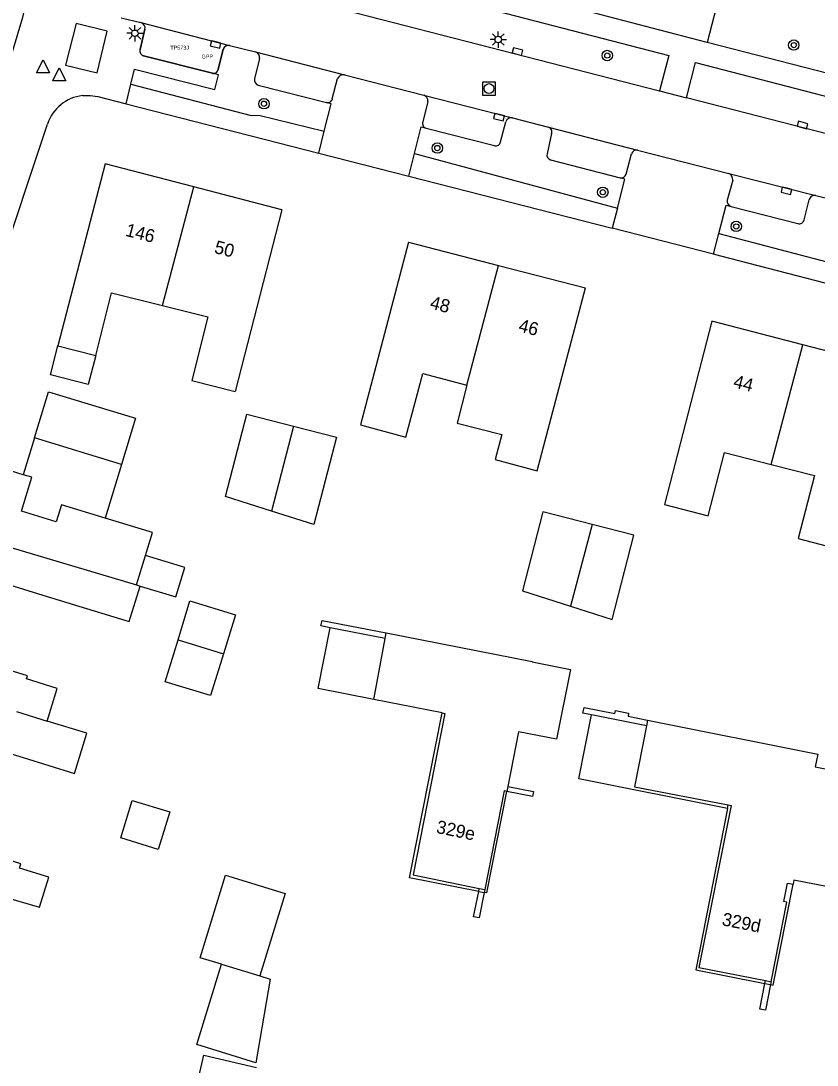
# Model space of a CAD drawing. Extents: x 131000 to 133014, y 396499 to 399001.
# Drawn here: x 132050.1 to 132111.1, y 396548 to 396627.9 of the extents above; entities that cross this region are included whole.
import ezdxf

# ---------------------------------------------------------------- set-up
doc = ezdxf.new("R2010")
doc.units = 0
for name, color, linetype in [('bp-anno-kenteken', 7, 'Continuous'), ('bp-grn-parkeervak', 7, 'Continuous'), ('gg-afsc-muur', 7, 'Continuous'), ('gg-anno-huisnummerreeks BGT', 7, 'Continuous'), ('gg-bbg-bijgebouw', 7, 'Continuous'), ('gg-bbg-gedigitaliseerde bebouwing', 7, 'Continuous'), ('gg-bbg-gedigitaliseerde bijgebouw', 7, 'Continuous'), ('gg-bbg-hoofdgebouw', 7, 'Continuous'), ('gg-bbg-luifel en loopbrug', 7, 'Continuous'), ('gg-bbg-onder overbouw', 7, 'Continuous'), ('gg-bbg-pand overbouw', 7, 'Continuous'), ('gg-bbg-tussenscheiding', 7, 'Continuous'), ('gg-knt-verharding', 7, 'Continuous'), ('gg-knt-verharding nz', 7, 'Continuous'), ('gt-symb-boom', 7, 'Continuous'), ('gt-symb-kolk', 7, 'Continuous'), ('gt-symb-lichtmast', 7, 'Continuous'), ('gt-symb-rioolschacht', 7, 'Continuous'), ('gt-symb-waterafsluiter', 7, 'Continuous'), ('kenmerkpunt gehandicapten parkeerplaats', 7, 'Continuous')]:
    doc.layers.add(name, color=color, linetype=linetype)

# ---------------------------------------------------------------- blocks, each defined once
blk = doc.blocks.new('gt0-BOOM')
at = {"layer": 'gt-symb-boom'}
for radius in [0.4, 0.2]:
    blk.add_circle((0, 0), radius, dxfattribs=at)
blk = doc.blocks.new('gt0-LMAST')
at = {"layer": 'gt-symb-lichtmast'}
for p, q in [((-0.182, 0.173), (-0.447, 0.438)), ((-0.005, 0.246), (-0.005, 0.621)), ((0.172, 0.173), (0.437, 0.438)), ((-0.255, -0.004), (-0.63, -0.004)), ((-0.182, -0.181), (-0.447, -0.446)), ((-0.005, -0.254), (-0.005, -0.629)), ((0.437, -0.446), (0.172, -0.181)), ((0.245, -0.004), (0.62, -0.004))]:
    blk.add_line(p, q, dxfattribs=at)
blk.add_circle((-0.005, -0.004), 0.25, dxfattribs=at)
blk = doc.blocks.new('gt0-KOLK')
at = {"layer": 'gt-symb-kolk'}
blk.add_lwpolyline([(0, 0), (0.375, 0), (0.375, 0.4), (-0.375, 0.4), (-0.375, 0), (0, 0)], dxfattribs=at)
blk = doc.blocks.new('gt0-RS')
at = {"layer": 'gt-symb-rioolschacht'}
blk.add_lwpolyline([(-0.5, -0.5), (0.5, -0.5), (0.5, 0.5), (-0.5, 0.5)], close=True, dxfattribs=at)
blk.add_circle((0, 0), 0.375, dxfattribs=at)
blk = doc.blocks.new('gt0-WAFSL')
at = {"layer": 'gt-symb-waterafsluiter'}
for p, q in [((-0.5, -0.333), (0, 0.667)), ((0, 0.667), (0.5, -0.333)), ((0.5, -0.333), (-0.5, -0.333))]:
    blk.add_line(p, q, dxfattribs=at)

msp = doc.modelspace()

# ---------------------------------------------------------------- linework, layer by layer
at = {"layer": 'bp-grn-parkeervak'}
for p, q in [((132059.259, 396625.739), (132059.633, 396627.291)), ((132059.319, 396627.803), (132066.108, 396626.059)), ((132065.629, 396625.763), (132065.228, 396624.204)), ((132064.806, 396623.919), (132059.532, 396625.268))]:
    msp.add_line(p, q, dxfattribs=at)
for centre, radius, start, end in [((132059.202, 396627.379), 0.44, 348.44833, 74.59169), ((132059.608, 396625.627), 0.367, 162.20175, 257.99294), ((132066.033, 396625.645), 0.421, 79.7528, 163.67552), ((132064.875, 396624.272), 0.36, 259.00667, 349.06001)]:
    msp.add_arc(centre, radius, start, end, dxfattribs=at)
at = {"layer": 'gg-afsc-muur'}
for p, q in [((132085.174, 396561.31), (132085.219, 396561.533)), ((132085.631, 396561.449), (132085.587, 396561.228)), ((132107.072, 396554.257), (132107.117, 396554.484)), ((132107.559, 396554.396), (132107.514, 396554.17))]:
    msp.add_line(p, q, dxfattribs=at)
for points in [[(132073.811, 396581.49), (132073.102, 396581.628), (132073.19, 396582.047), (132078.096, 396581.09)], [(132093.799, 396574.813), (132093.148, 396574.943), (132093.236, 396575.384), (132095.59, 396574.915), (132095.635, 396575.141), (132096.645, 396574.939), (132096.6, 396574.714), (132098.095, 396574.416)], [(132087.402, 396569.345), (132089.361, 396568.961), (132089.289, 396568.578), (132087.326, 396568.954)], [(132085.587, 396561.228), (132085.202, 396559.274), (132084.783, 396559.35), (132085.174, 396561.31)], [(132107.514, 396554.17), (132107.126, 396552.209), (132106.685, 396552.296), (132107.072, 396554.257)]]:
    msp.add_lwpolyline(points, dxfattribs=at)
at = {"layer": 'gg-bbg-bijgebouw'}
msp.add_line((132051.179, 396596.025), (132052.254, 396599.549), dxfattribs=at)
at = {"layer": 'gg-bbg-gedigitaliseerde bebouwing'}
msp.add_line((132050.318, 396593.202), (132048.508, 396593.757), dxfattribs=at)
for points in [[(132079.8, 396610.99), (132076.114, 396597.011), (132079.6, 396596.081), (132080.898, 396600.948), (132084.274, 396600.048)], [(132086.936, 396596.264), (132086.43, 396594.366), (132089.653, 396593.507), (132093.35, 396607.49)], [(132055.87, 396602.32), (132057.075, 396607.12), (132060.986, 396606.138)], [(132060.986, 396606.138), (132064.437, 396605.272), (132063.215, 396600.401), (132066.53, 396599.572)], [(132103.01, 396604.96), (132099.392, 396590.919), (132102.737, 396590.057), (132103.985, 396594.898), (132107.542, 396593.982)], [(132084.274, 396600.048), (132083.525, 396597.143), (132086.936, 396596.264)], [(132107.542, 396593.982), (132110.862, 396593.126), (132109.61, 396588.31)], [(132056.588, 396589.881), (132053.24, 396590.906), (132052.835, 396589.582), (132050.172, 396590.398), (132050.97, 396593.003), (132050.318, 396593.202)], [(132059.671, 396587.023), (132060.207, 396588.773), (132056.588, 396589.881)], [(132044.975, 396582.33), (132046.028, 396585.763), (132052.484, 396583.783)], [(132052.484, 396583.783), (132058.426, 396581.963), (132059.259, 396584.681)], [(132052.148, 396574.342), (132052.916, 396576.848), (132050.572, 396577.566), (132050.648, 396577.814), (132044.197, 396579.792)], [(132033.67, 396573.44), (132041.645, 396571.01), (132042.542, 396573.934), (132050.317, 396571.551)], [(132050.317, 396571.551), (132054.238, 396570.343), (132055.182, 396573.408), (132052.148, 396574.342)], [(132049.003, 396560.849), (132051.573, 396560.098), (132052.28, 396562.39), (132050.024, 396563.088), (132050.129, 396563.428), (132045.161, 396564.962), (132046.031, 396567.779), (132037.93, 396570.28)]]:
    msp.add_lwpolyline(points, dxfattribs=at)
at = {"layer": 'gg-bbg-gedigitaliseerde bijgebouw'}
for p, q in [((132057.842, 396593.992), (132051.179, 396596.025)), ((132062.161, 396580.553), (132065.639, 396579.487)), ((132065.479, 396555.738), (132068.42, 396554.837))]:
    msp.add_line(p, q, dxfattribs=at)
for points in [[(132052.254, 396599.549), (132058.917, 396597.515), (132057.842, 396593.992)], [(132069.312, 396590.421), (132065.794, 396591.54), (132067.418, 396597.841), (132071.006, 396596.916)], [(132071.006, 396596.916), (132074.286, 396596.071), (132072.564, 396589.386), (132069.312, 396590.421)], [(132093.849, 396589.388), (132090.072, 396590.361), (132088.513, 396584.311), (132092.195, 396583.139)], [(132092.195, 396583.139), (132095.389, 396582.123), (132097.049, 396588.563), (132093.849, 396589.388)], [(132059.259, 396584.681), (132062.002, 396583.844), (132062.691, 396586.102), (132059.671, 396587.023)], [(132062.161, 396580.553), (132063.076, 396583.536), (132066.553, 396582.47), (132065.639, 396579.487)], [(132060.65, 396564.524), (132057.781, 396565.402), (132058.66, 396568.271), (132061.528, 396567.393), (132060.65, 396564.524)], [(132065.479, 396555.738), (132063.868, 396556.232), (132065.805, 396562.551), (132070.356, 396561.156), (132068.42, 396554.837)], [(132067.967, 396546.62), (132067.452, 396543.693), (132063.184, 396544.685), (132064.133, 396548.766), (132068.18, 396547.825)]]:
    msp.add_lwpolyline(points, dxfattribs=at)
at = {"layer": 'gg-bbg-hoofdgebouw'}
for p, q in [((132070.11, 396613.47), (132063.384, 396615.225)), ((132070.11, 396613.47), (132066.53, 396599.572)), ((132079.8, 396610.99), (132086.686, 396609.211)), ((132086.686, 396609.211), (132093.35, 396607.49)), ((132109.982, 396603.151), (132103.01, 396604.96)), ((132052.97, 396603.07), (132055.87, 396602.32)), ((132078.018, 396580.673), (132078.096, 396581.09)), ((132077.145, 396576.003), (132078.018, 396580.673)), ((132082.38, 396574.969), (132077.145, 396576.003)), ((132098.095, 396574.416), (132098.009, 396573.974)), ((132087.402, 396569.345), (132087.326, 396568.954))]:
    msp.add_line(p, q, dxfattribs=at)
for points in [[(132063.384, 396615.225), (132056.58, 396617), (132052.97, 396603.07)], [(132109.61, 396588.31), (132112.93, 396587.44), (132116.58, 396601.44), (132109.982, 396603.151)], [(132078.096, 396581.09), (132089.268, 396578.91), (132089.262, 396578.881), (132092.192, 396578.289), (132091.136, 396572.952), (132088.218, 396573.53), (132087.402, 396569.345)], [(132098.095, 396574.416), (132111.114, 396571.82), (132110.919, 396570.839), (132114.302, 396570.165), (132112.579, 396561.521), (132109.298, 396562.169), (132109.236, 396561.855)], [(132098.009, 396573.974), (132097.106, 396569.319), (132104.259, 396567.925)]]:
    msp.add_lwpolyline(points, dxfattribs=at)
at = {"layer": 'gg-bbg-luifel en loopbrug'}
for p, q in [((132051.179, 396596.025), (132050.318, 396593.202)), ((132057.842, 396593.992), (132056.588, 396589.881)), ((132078.018, 396580.673), (132073.811, 396581.49)), ((132098.009, 396573.974), (132093.799, 396574.813))]:
    msp.add_line(p, q, dxfattribs=at)
for points in [[(132055.87, 396602.32), (132055.296, 396600.102), (132052.396, 396600.852), (132052.97, 396603.07)], [(132077.145, 396576.003), (132072.897, 396576.838), (132073.811, 396581.49)], [(132065.639, 396579.487), (132064.66, 396576.293), (132061.182, 396577.359), (132062.161, 396580.553)], [(132104.208, 396567.662), (132092.834, 396569.916), (132093.799, 396574.813)], [(132068.104, 396548.199), (132063.592, 396549.582), (132065.479, 396555.738)], [(132068.42, 396554.837), (132069.221, 396554.591), (132068.104, 396548.199)]]:
    msp.add_lwpolyline(points, dxfattribs=at)
at = {"layer": 'gg-bbg-onder overbouw'}
for p, q in [((132085.219, 396561.533), (132085.631, 396561.449)), ((132107.117, 396554.484), (132107.559, 396554.396))]:
    msp.add_line(p, q, dxfattribs=at)
for points in [[(132082.38, 396574.969), (132082.588, 396574.928), (132080.159, 396562.569), (132085.219, 396561.533)], [(132087.326, 396568.954), (132087.118, 396568.994), (132085.631, 396561.449)], [(132104.259, 396567.925), (132104.488, 396567.88), (132102.029, 396555.495), (132107.117, 396554.484)], [(132107.559, 396554.396), (132108.763, 396560.491), (132108.518, 396560.539), (132108.795, 396561.942), (132109.236, 396561.855)]]:
    msp.add_lwpolyline(points, dxfattribs=at)
at = {"layer": 'gg-bbg-pand overbouw'}
for p, q in [((132085.803, 396561.185), (132087.326, 396568.954)), ((132104.208, 396567.662), (132104.259, 396567.925)), ((132085.174, 396561.31), (132085.587, 396561.228)), ((132085.803, 396561.185), (132085.587, 396561.228)), ((132107.072, 396554.257), (132107.514, 396554.17))]:
    msp.add_line(p, q, dxfattribs=at)
for points in [[(132085.174, 396561.31), (132079.888, 396562.352), (132082.38, 396574.969)], [(132104.208, 396567.662), (132101.787, 396555.303), (132107.072, 396554.257)], [(132107.514, 396554.17), (132107.716, 396554.13), (132109.236, 396561.855)]]:
    msp.add_lwpolyline(points, dxfattribs=at)
at = {"layer": 'gg-bbg-tussenscheiding'}
for p, q in [((132060.986, 396606.138), (132063.384, 396615.225)), ((132084.274, 396600.048), (132086.686, 396609.211)), ((132107.542, 396593.982), (132109.982, 396603.151)), ((132071.006, 396596.916), (132069.312, 396590.421)), ((132038.926, 396590.738), (132058.979, 396584.764)), ((132093.849, 396589.388), (132092.195, 396583.139)), ((132058.979, 396584.764), (132059.671, 396587.023)), ((132058.979, 396584.764), (132059.259, 396584.681)), ((132049.806, 396575.065), (132052.148, 396574.342))]:
    msp.add_line(p, q, dxfattribs=at)
at = {"layer": 'gg-knt-verharding'}
for p, q in [((132071.124, 396629.753), (132099.016, 396622.577)), ((132103.632, 396630.084), (132102.666, 396626.291)), ((132102.666, 396626.291), (132092.676, 396628.881)), ((132057.819, 396628.179), (132059.319, 396627.803)), ((132059.633, 396627.291), (132059.259, 396625.739)), ((132065.228, 396624.204), (132065.629, 396625.763)), ((132066.108, 396626.059), (132068.1, 396625.57)), ((132194.772, 396602.425), (132102.666, 396626.291)), ((132059.532, 396625.268), (132064.806, 396623.919)), ((132068.397, 396625.051), (132068.002, 396623.506)), ((132073.971, 396621.969), (132074.375, 396623.518)), ((132074.893, 396623.799), (132080.962, 396622.249)), ((132068.283, 396623.025), (132073.515, 396621.679)), ((132099.016, 396622.577), (132101.072, 396622.045)), ((132058.183, 396621.589), (132072.931, 396617.811)), ((132081.268, 396621.755), (132080.889, 396620.197)), ((132127.659, 396615.195), (132101.072, 396622.045)), ((132043.881, 396595.174), (132052.18, 396620.04)), ((132086.851, 396618.666), (132087.257, 396620.208)), ((132087.753, 396620.505), (132090.515, 396619.789)), ((132081.141, 396619.726), (132086.39, 396618.383)), ((132090.746, 396619.306), (132090.405, 396617.762)), ((132072.931, 396617.811), (132079.817, 396616.047)), ((132080.251, 396617.773), (132095.789, 396613.611)), ((132096.45, 396616.195), (132096.868, 396617.751)), ((132097.336, 396618.043), (132104.32, 396616.25)), ((132090.673, 396617.294), (132095.997, 396615.92)), ((132079.817, 396616.047), (132095.39, 396612.058)), ((132104.608, 396615.746), (132104.198, 396614.223)), ((132110.981, 396614.559), (132114.377, 396613.696)), ((132104.482, 396613.735), (132109.607, 396612.426)), ((132110.074, 396612.695), (132110.468, 396614.236)), ((132103.147, 396610.069), (132095.39, 396612.058)), ((132103.545, 396611.651), (132119.374, 396607.519))]:
    msp.add_line(p, q, dxfattribs=at)
for points in [[(132071.124, 396629.753), (132071.828, 396632.517), (132099.715, 396625.279), (132099.016, 396622.577)], [(132050.69, 396630.008), (132050.419, 396628.882), (132050.25, 396628.18), (132048.68, 396622.89), (132047.441, 396619.522)], [(132054.366, 396627.725), (132053.561, 396624.556), (132055.965, 396623.96), (132056.749, 396627.147), (132054.366, 396627.725)], [(132101.072, 396622.045), (132101.768, 396624.746), (132128.349, 396617.871), (132127.659, 396615.195)], [(132058.548, 396623.098), (132058.82, 396624.226), (132064.974, 396622.676), (132065.262, 396623.802), (132064.806, 396623.919)], [(132058.548, 396623.098), (132067.771, 396620.702), (132068.343, 396620.727), (132073.357, 396619.502)], [(132054.846, 396622.219), (132055.442, 396622.235), (132056.03, 396622.14), (132058.183, 396621.589)], [(132073.357, 396619.502), (132073.876, 396621.586), (132073.515, 396621.679)], [(132080.251, 396617.773), (132080.774, 396619.82), (132081.141, 396619.726)], [(132095.789, 396613.611), (132096.36, 396615.826), (132095.997, 396615.92)], [(132103.545, 396611.651), (132104.103, 396613.832), (132104.482, 396613.735)], [(132118.974, 396605.971), (132103.713, 396609.924), (132103.147, 396610.069)]]:
    msp.add_lwpolyline(points, dxfattribs=at)
for centre, radius, start, end in [((132059.202, 396627.379), 0.44, 348.44833, 74.59169), ((132059.608, 396625.627), 0.367, 162.20175, 257.99294), ((132066.033, 396625.645), 0.421, 79.7528, 163.67552), ((132067.965, 396625.148), 0.443, 347.31696, 72.24411), ((132064.875, 396624.272), 0.36, 259.00667, 349.06001), ((132068.452, 396623.446), 0.454, 172.42148, 248.16542), ((132074.798, 396623.356), 0.453, 77.93867, 159.01843), ((132055.228, 396619.031), 3.21, 96.83102, 161.68925), ((132073.6, 396622.049), 0.38, 257.10201, 347.80785), ((132080.852, 396621.839), 0.425, 348.61926, 74.93164), ((132081.237, 396620.08), 0.367, 161.47117, 254.82523), ((132087.658, 396620.1), 0.415, 76.82426, 165.00127), ((132090.391, 396619.433), 0.377, 340.30228, 70.81765), ((132086.476, 396618.76), 0.387, 257.17617, 345.91393), ((132090.785, 396617.669), 0.391, 166.1766, 253.41859), ((132097.257, 396617.649), 0.402, 78.61691, 165.30577), ((132096.078, 396616.296), 0.385, 257.7862, 344.73466), ((132104.16, 396615.824), 0.455, 350.07586, 69.4139), ((132110.881, 396614.149), 0.422, 76.30717, 168.08429), ((132104.585, 396614.122), 0.4, 165.31091, 255.0851), ((132109.717, 396612.775), 0.366, 252.50619, 347.37917)]:
    msp.add_arc(centre, radius, start, end, dxfattribs=at)
at = {"layer": 'gg-knt-verharding nz'}
for p, q in [((132059.319, 396627.803), (132066.108, 396626.059)), ((132068.1, 396625.57), (132074.893, 396623.799)), ((132058.183, 396621.589), (132058.548, 396623.098)), ((132080.962, 396622.249), (132087.753, 396620.505)), ((132072.931, 396617.811), (132073.357, 396619.502)), ((132090.515, 396619.789), (132097.336, 396618.043)), ((132079.817, 396616.047), (132080.251, 396617.773)), ((132104.32, 396616.25), (132110.981, 396614.559)), ((132095.789, 396613.611), (132095.39, 396612.058)), ((132103.147, 396610.069), (132103.545, 396611.651))]:
    msp.add_line(p, q, dxfattribs=at)

# ---------------------------------------------------------------- block references
at = {"layer": 'gt-symb-boom'}
for p in [(132109.282, 396626.081), (132095.013, 396625.282), (132068.74, 396621.592), (132082.007, 396618.199), (132094.668, 396614.818), (132104.884, 396612.202)]:
    msp.add_blockref('gt0-BOOM', p, dxfattribs=at)
at = {"layer": 'gt-symb-kolk'}
for p, rotation in [((132065.086, 396626.322), 165.58994479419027), ((132088.095, 396625.387), -14.427695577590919), ((132086.771, 396620.757), 165.59776059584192), ((132109.901, 396619.771), -14.45315333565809), ((132108.769, 396615.12), 165.75629876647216)]:
    msp.add_blockref('gt0-KOLK', p, dxfattribs=dict(at, rotation=rotation))
at = {"layer": 'gt-symb-lichtmast'}
for p in [(132058.87, 396626.987), (132086.676, 396626.51)]:
    msp.add_blockref('gt0-LMAST', p, dxfattribs=at)
at = {"layer": 'gt-symb-rioolschacht'}
msp.add_blockref('gt0-RS', (132085.956, 396622.753), dxfattribs=at)
at = {"layer": 'gt-symb-waterafsluiter'}
for p in [(132051.837, 396624.279), (132053.069, 396623.675)]:
    msp.add_blockref('gt0-WAFSL', p, dxfattribs=at)

# ---------------------------------------------------------------- texts
at = {"layer": 'bp-anno-kenteken'}
msp.add_text('TP573J', height=0.3, dxfattribs=at).set_placement((132061.576, 396625.731))
at = {"layer": 'gg-anno-huisnummerreeks BGT'}
for s, rotation, p in [('146', 345.5, (132058.081, 396611.492)), ('50', 345.4, (132064.876, 396610.185)), ('48', 345.5, (132081.383, 396605.934)), ('46', 345.5, (132088.158, 396604.184)), ('44', 345.5, (132104.596, 396599.899)), ('329e', 348.4, (132081.869, 396565.792)), ('329d', 348.8, (132103.732, 396558.725))]:
    msp.add_text(s, height=1, rotation=rotation, dxfattribs=at).set_placement(p)
at = {"layer": 'kenmerkpunt gehandicapten parkeerplaats'}
msp.add_text('GPP', height=0.3, dxfattribs=at).set_placement((132063.964, 396625.055))

doc.saveas('drawing.dxf')
